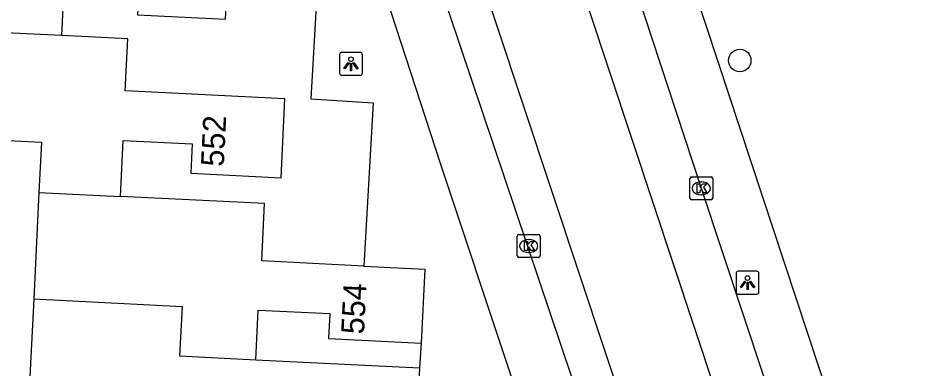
# Model space of a CAD drawing. Extents: x 162990 to 165007, y 383433 to 384336.
# Drawn here: x 164828.02 to 164867.83, y 383836.99 to 383852.29 of the extents above; entities that cross this region are included whole.
import ezdxf

# ---------------------------------------------------------------- set-up
doc = ezdxf.new("R2010")
doc.units = 0
for name, color, linetype in [('IMGEO_Boom', 7, 'Continuous'), ('IMGEO_Kolk', 7, 'Continuous'), ('IMGEO_Lichtpunt', 7, 'Continuous'), ('IMGEO_Pand', 7, 'Continuous'), ('IMGEO_Pand_nummerreeks', 7, 'Continuous'), ('IMGEO_Rijbaan_lokaal_gesloten', 7, 'Continuous'), ('IMGEO_Voetpad_open', 7, 'Continuous')]:
    doc.layers.add(name, color=color, linetype=linetype)

msp = doc.modelspace()

# ---------------------------------------------------------------- linework, layer by layer
at = {"layer": 'IMGEO_Boom'}
msp.add_circle((164859.501, 383850.442), 0.489, dxfattribs=at)
at = {"layer": 'IMGEO_Kolk'}
for p, q in [((164857.396, 383845.362), (164858.248, 383845.362)), ((164857.321, 383844.436), (164857.321, 383845.288)), ((164857.809, 383845.142), (164857.834, 383845.142)), ((164858.322, 383845.288), (164858.322, 383844.436)), ((164857.832, 383844.582), (164857.807, 383844.582)), ((164858.248, 383844.362), (164857.396, 383844.362)), ((164849.792, 383841.921), (164849.792, 383842.773)), ((164849.867, 383842.847), (164850.719, 383842.847)), ((164850.28, 383842.627), (164850.305, 383842.627)), ((164850.793, 383842.773), (164850.793, 383841.921)), ((164850.719, 383841.847), (164849.867, 383841.847)), ((164850.303, 383842.067), (164850.278, 383842.067))]:
    msp.add_line(p, q, dxfattribs=at)
for points in [[(164857.396, 383845.362), (164858.248, 383845.362)], [(164857.321, 383844.436), (164857.321, 383845.288)], [(164857.642, 383845.062), (164857.765, 383845.062), (164857.765, 383844.911), (164857.895, 383845.062), (164858.059, 383845.062), (164857.913, 383844.911), (164858.066, 383844.662), (164857.914, 383844.662), (164857.829, 383844.826), (164857.765, 383844.759), (164857.765, 383844.662), (164857.642, 383844.662), (164857.642, 383845.062)], [(164858.322, 383845.288), (164858.322, 383844.436)], [(164858.248, 383844.362), (164857.396, 383844.362)], [(164849.792, 383841.921), (164849.792, 383842.773)], [(164849.867, 383842.847), (164850.719, 383842.847)], [(164850.793, 383842.773), (164850.793, 383841.921)], [(164850.113, 383842.547), (164850.236, 383842.547), (164850.236, 383842.396), (164850.366, 383842.547), (164850.53, 383842.547), (164850.384, 383842.396), (164850.537, 383842.147), (164850.385, 383842.147), (164850.3, 383842.311), (164850.236, 383842.244), (164850.236, 383842.147), (164850.113, 383842.147), (164850.113, 383842.547)], [(164850.719, 383841.847), (164849.867, 383841.847)]]:
    msp.add_lwpolyline(points, dxfattribs=at)
for centre, start, end in [((164857.398, 383845.286), 91.552, 178.448), ((164857.398, 383845.286), 91.552, 178.448), ((164858.246, 383845.286), 1.552, 88.448), ((164858.246, 383845.286), 1.552, 88.448), ((164857.398, 383844.438), 181.552, 268.448), ((164857.398, 383844.438), 181.552, 268.448), ((164858.246, 383844.438), 271.552, 358.448), ((164858.246, 383844.438), 271.552, 358.448), ((164849.869, 383842.771), 91.552, 178.448), ((164849.869, 383842.771), 91.552, 178.448), ((164850.717, 383842.771), 1.552, 88.448), ((164850.717, 383842.771), 1.552, 88.448), ((164849.869, 383841.923), 181.552, 268.448), ((164849.869, 383841.923), 181.552, 268.448), ((164850.717, 383841.923), 271.552, 358.448), ((164850.717, 383841.923), 271.552, 358.448)]:
    msp.add_arc(centre, 0.0765, start, end, dxfattribs=at)
for centre, major_axis, ratio, start_param, end_param in [((164857.808, 383844.862), (-0.387, 0.002), 0.722429, 4.712389, 7.853982), ((164857.833, 383844.862), (-0.39, 0.002), 0.717154, 1.570796, 4.712389), ((164850.279, 383842.347), (-0.387, 0.002), 0.722429, 4.712389, 7.853982), ((164850.304, 383842.347), (-0.39, 0.002), 0.717154, 1.570796, 4.712389)]:
    msp.add_ellipse(centre, major_axis=major_axis, ratio=ratio, start_param=start_param, end_param=end_param, dxfattribs=at)
at = {"layer": 'IMGEO_Lichtpunt'}
for p, q in [((164842.038, 383850.698), (164842.038, 383849.891)), ((164842.038, 383850.698), (164842.038, 383849.891)), ((164842.94, 383850.793), (164842.132, 383850.793)), ((164842.94, 383850.793), (164842.132, 383850.793)), ((164843.034, 383849.891), (164843.034, 383850.698)), ((164843.034, 383849.891), (164843.034, 383850.698)), ((164842.132, 383849.797), (164842.94, 383849.797)), ((164842.132, 383849.797), (164842.94, 383849.797)), ((164859.341, 383841.147), (164859.341, 383840.34)), ((164859.341, 383841.147), (164859.341, 383840.34)), ((164860.243, 383841.242), (164859.435, 383841.242)), ((164860.243, 383841.242), (164859.435, 383841.242)), ((164860.337, 383840.34), (164860.337, 383841.147)), ((164860.337, 383840.34), (164860.337, 383841.147)), ((164859.435, 383840.246), (164860.243, 383840.246)), ((164859.435, 383840.246), (164860.243, 383840.246))]:
    msp.add_line(p, q, dxfattribs=at)
for points in [[(164842.412, 383850.362), (164842.451, 383850.334), (164842.263, 383850.072), (164842.225, 383850.099), (164842.412, 383850.362)], [(164842.514, 383850.314), (164842.561, 383850.314), (164842.561, 383849.992), (164842.514, 383849.992), (164842.514, 383850.314)], [(164842.624, 383850.334), (164842.662, 383850.361), (164842.849, 383850.099), (164842.81, 383850.071), (164842.624, 383850.334)], [(164859.715, 383840.811), (164859.754, 383840.783), (164859.566, 383840.521), (164859.528, 383840.548), (164859.715, 383840.811)], [(164859.817, 383840.763), (164859.864, 383840.763), (164859.864, 383840.441), (164859.817, 383840.441), (164859.817, 383840.763)], [(164859.927, 383840.783), (164859.965, 383840.81), (164860.152, 383840.548), (164860.113, 383840.52), (164859.927, 383840.783)]]:
    msp.add_lwpolyline(points, dxfattribs=at)
for centre in [(164842.537, 383850.496), (164859.84, 383840.945)]:
    msp.add_circle(centre, 0.0994, dxfattribs=at)
for centre, start, end in [((164842.132, 383850.698), 90, 180), ((164842.132, 383850.698), 90, 180), ((164842.94, 383850.698), 0, 90), ((164842.94, 383850.698), 0, 90), ((164842.132, 383849.891), 180, 270), ((164842.132, 383849.891), 180, 270), ((164842.94, 383849.891), 270, 0), ((164842.94, 383849.891), 270, 360), ((164859.435, 383841.147), 90, 180), ((164859.435, 383841.147), 90, 180), ((164860.243, 383841.147), 0, 90), ((164860.243, 383841.147), 0, 90), ((164859.435, 383840.34), 180, 270), ((164859.435, 383840.34), 180, 270), ((164860.243, 383840.34), 270, 0), ((164860.243, 383840.34), 270, 360)]:
    msp.add_arc(centre, 0.0946, start, end, dxfattribs=at)
at = {"layer": 'IMGEO_Pand'}
for points in [[(164829.92, 383851.527), (164830.025, 383853.651), (164833.277, 383853.49), (164833.225, 383852.443), (164837.055, 383852.253), (164837.218, 383855.532)], [(164823.124, 383851.855), (164822.891, 383847.176), (164829.032, 383846.871), (164828.923, 383844.685)], [(164829.92, 383851.527), (164823.124, 383851.855)], [(164832.474, 383844.511), (164832.596, 383846.951), (164835.611, 383846.802), (164835.547, 383845.518), (164839.484, 383845.322), (164839.655, 383848.771), (164832.685, 383849.117), (164832.798, 383851.384), (164829.92, 383851.527)], [(164828.923, 383844.685), (164828.692, 383840.031)], [(164828.923, 383844.685), (164832.474, 383844.511)], [(164843.093, 383841.47), (164838.64, 383841.691), (164838.765, 383844.199), (164832.474, 383844.511)], [(164843.093, 383841.47), (164845.766, 383841.338), (164845.606, 383838.109)], [(164828.692, 383840.031), (164828.468, 383835.515)], [(164828.692, 383840.031), (164835.164, 383839.71), (164835.056, 383837.545), (164838.379, 383837.381)], [(164838.379, 383837.381), (164838.487, 383839.547), (164841.609, 383839.392), (164841.555, 383838.31), (164845.606, 383838.109)], [(164838.379, 383837.381), (164845.531, 383837.026)], [(164845.531, 383837.026), (164845.364, 383833.661)]]:
    msp.add_lwpolyline(points, dxfattribs=at)
at = {"layer": 'IMGEO_Rijbaan_lokaal_gesloten'}
for points in [[(164813.175, 383972.528), (164877.84, 383777.451)], [(164874.04, 383776.243), (164809.325, 383971.223)], [(164836.008, 383884.628), (164856.588, 383823.448)], [(164854.969, 383853.56), (164857.82, 383844.865), (164870.422, 383806.818), (164873.58, 383797.284), (164875.506, 383791.467)]]:
    msp.add_lwpolyline(points, dxfattribs=at)
at = {"layer": 'IMGEO_Voetpad_open'}
for points in [[(164852.512, 383827.715), (164846.447, 383845.94), (164842.588, 383857.788), (164842.551, 383857.9)], [(164857.065, 383856.531), (164856.575, 383856.362), (164872.667, 383807.59), (164878.843, 383789.276)], [(164837.218, 383855.532), (164841.163, 383855.368), (164840.789, 383848.764), (164843.505, 383848.593), (164843.093, 383841.47)], [(164845.606, 383838.109), (164845.531, 383837.026)]]:
    msp.add_lwpolyline(points, dxfattribs=at)

# ---------------------------------------------------------------- texts
at = {"layer": 'IMGEO_Pand_nummerreeks'}
for s, rotation, p in [('552', 87.1616, (164836.985, 383845.791)), ('554', 87.1633, (164843.102, 383838.471))]:
    msp.add_text(s, height=1, rotation=rotation, dxfattribs=at).set_placement(p)

doc.saveas('drawing.dxf')
